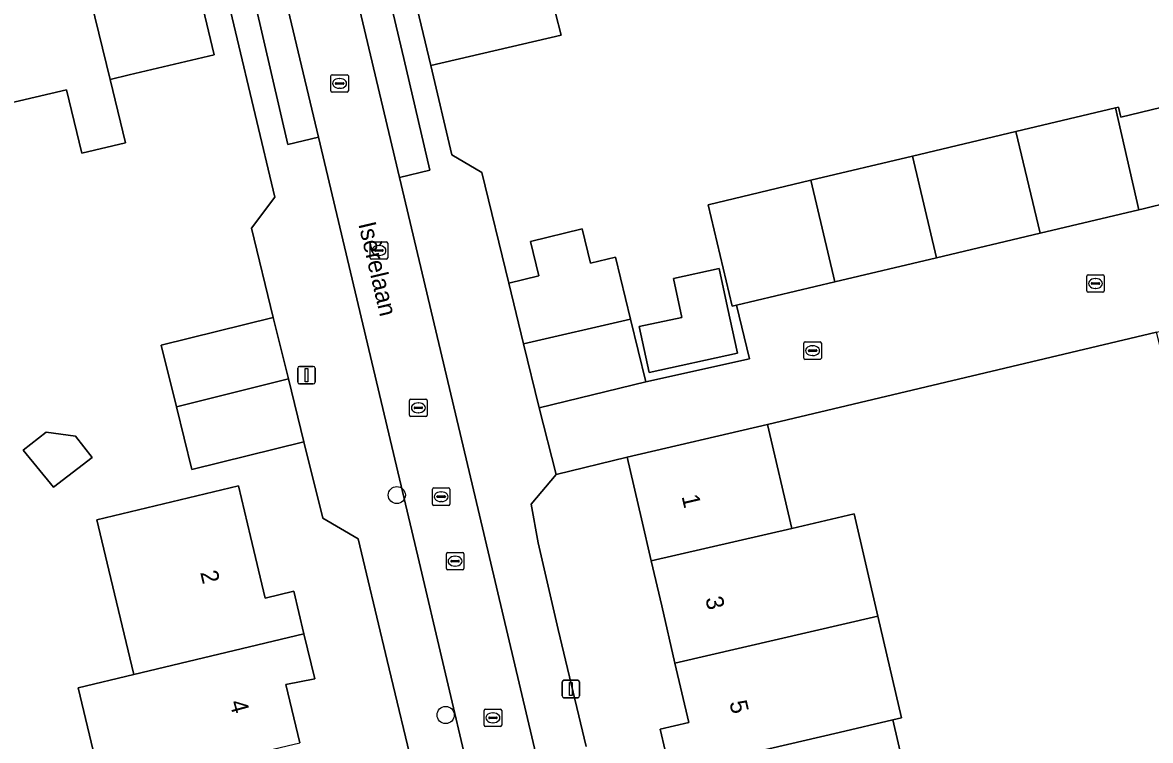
# Model space of a CAD drawing. Extents: x 158472 to 159562, y 388525 to 389606.
# Drawn here: x 159168.3 to 159232.9, y 388890.5 to 388931.6 of the extents above; entities that cross this region are included whole.
import ezdxf

# ---------------------------------------------------------------- set-up
doc = ezdxf.new("R2010")
doc.units = 0
for name, color, linetype in [('IMGEO_Boom', 7, 'Continuous'), ('IMGEO_Erf', 7, 'Continuous'), ('IMGEO_Kolk', 7, 'Continuous'), ('IMGEO_Lichtmast', 7, 'Continuous'), ('IMGEO_Muur', 7, 'Continuous'), ('IMGEO_Openbare_ruimte_label', 7, 'Continuous'), ('IMGEO_Pand', 7, 'Continuous'), ('IMGEO_Pand_nummerreeks', 7, 'Continuous'), ('IMGEO_Parkeervlak_open', 7, 'Continuous'), ('IMGEO_Rijbaan_lokaal_open', 7, 'Continuous'), ('IMGEO_Rioolput', 7, 'Continuous'), ('IMGEO_Voetpad_open', 7, 'Continuous')]:
    doc.layers.add(name, color=color, linetype=linetype)

msp = doc.modelspace()

# ---------------------------------------------------------------- linework, layer by layer
at = {"layer": 'IMGEO_Boom'}
for centre in [(159189.712, 388904.513), (159192.509, 388891.922)]:
    msp.add_circle(centre, 0.489, dxfattribs=at)
at = {"layer": 'IMGEO_Erf'}
for points in [[(159190.791, 388888.292), (159189.168, 388895.05), (159187.987, 388900.002), (159187.495, 388902.015), (159185.471, 388903.183), (159184.397, 388907.559), (159177.985, 388905.973), (159177.097, 388909.564), (159176.223, 388913.096), (159182.635, 388914.682), (159181.393, 388919.785), (159182.722, 388921.571), (159180.477, 388931.026), (159177.752, 388942.499), (159169.05, 388940.388)], [(159165.45, 388934.938), (159171.347, 388936.348), (159177.326, 388937.778), (159179.255, 388929.721), (159174.391, 388928.567), (159173.305, 388928.309), (159174.191, 388924.674), (159171.68, 388924.078), (159170.795, 388927.713), (159167.218, 388926.864)], [(159198.806, 388932.095), (159199.117, 388930.844), (159191.655, 388929.099), (159192.863, 388923.993), (159194.586, 388922.972), (159196.126, 388916.635), (159197.839, 388917.054), (159197.358, 388919.02), (159200.323, 388919.745), (159200.804, 388917.779), (159202.227, 388918.127), (159203.094, 388914.58), (159203.969, 388911.003), (159209.898, 388912.306), (159209.167, 388915.376), (159208.917, 388915.317), (159207.536, 388921.132), (159213.417, 388922.53), (159219.24, 388923.913), (159225.144, 388925.316), (159230.856, 388926.674), (159231.033, 388926.716), (159231.169, 388926.152), (159238.578, 388927.94)], [(159238.792, 388890.294), (159237.835, 388894.351), (159240.998, 388895.097), (159240.156, 388898.669), (159236.993, 388897.923), (159236.046, 388901.938), (159235.074, 388906.06), (159238.237, 388906.806), (159237.355, 388910.544), (159234.232, 388909.755), (159233.201, 388913.837), (159210.941, 388908.552), (159212.321, 388902.605), (159215.899, 388903.434), (159217.256, 388897.586), (159218.61, 388891.753), (159218.115, 388891.638), (159219.472, 388885.801)], [(159205.356, 388888.671), (159204.79, 388891.113), (159206.426, 388891.492), (159205.637, 388894.895), (159204.875, 388898.18), (159204.281, 388900.741), (159203.721, 388903.157), (159202.902, 388906.688), (159198.828, 388905.691), (159197.408, 388903.985), (159197.799, 388901.784), (159198.953, 388896.808), (159200.551, 388890.11)], [(159172.861, 388887.66), (159171.474, 388893.478), (159174.653, 388894.238), (159173.228, 388900.215), (159172.539, 388903.103), (159180.652, 388905.038), (159181.341, 388902.149), (159182.183, 388898.618), (159183.818, 388899.008), (159184.399, 388896.574), (159185.013, 388893.999), (159183.363, 388893.666), (159184.16, 388890.322)]]:
    msp.add_lwpolyline(points, dxfattribs=at)
for points in [[(159209.217, 388912.626), (159204.151, 388911.531), (159203.584, 388914.156), (159206.032, 388914.685), (159205.552, 388916.909), (159208.169, 388917.475), (159208.65, 388915.25)], [(159168.33, 388907.078), (159169.644, 388908.105), (159171.329, 388907.878), (159172.266, 388906.659), (159170.065, 388904.967)]]:
    msp.add_lwpolyline(points, close=True, dxfattribs=at)
at = {"layer": 'IMGEO_Kolk'}
for p, q in [((159185.937, 388927.65), (159185.937, 388928.502)), ((159186.012, 388928.576), (159186.864, 388928.576)), ((159186.938, 388928.502), (159186.938, 388927.65)), ((159186.196, 388928.07), (159186.196, 388928.082)), ((159186.634, 388928.033), (159186.236, 388928.033)), ((159186.239, 388928.119), (159186.637, 388928.119)), ((159186.448, 388927.796), (159186.423, 388927.796)), ((159186.425, 388928.356), (159186.45, 388928.356)), ((159186.68, 388928.082), (159186.68, 388928.07)), ((159186.864, 388927.576), (159186.012, 388927.576)), ((159188.19, 388918.084), (159188.19, 388918.936)), ((159188.265, 388919.01), (159189.117, 388919.01)), ((159188.678, 388918.79), (159188.703, 388918.79)), ((159189.191, 388918.936), (159189.191, 388918.084)), ((159188.449, 388918.504), (159188.449, 388918.516)), ((159188.887, 388918.467), (159188.489, 388918.467)), ((159188.492, 388918.553), (159188.89, 388918.553)), ((159188.701, 388918.23), (159188.676, 388918.23)), ((159188.933, 388918.516), (159188.933, 388918.504)), ((159189.117, 388918.01), (159188.265, 388918.01)), ((159229.209, 388916.196), (159229.209, 388917.048)), ((159229.284, 388917.122), (159230.136, 388917.122)), ((159229.697, 388916.902), (159229.722, 388916.902)), ((159230.21, 388917.048), (159230.21, 388916.196)), ((159230.136, 388916.122), (159229.284, 388916.122)), ((159229.468, 388916.616), (159229.468, 388916.628)), ((159229.906, 388916.579), (159229.508, 388916.579)), ((159229.511, 388916.665), (159229.909, 388916.665)), ((159229.72, 388916.342), (159229.695, 388916.342)), ((159229.952, 388916.628), (159229.952, 388916.616)), ((159213.015, 388912.355), (159213.015, 388913.207)), ((159213.09, 388913.281), (159213.942, 388913.281)), ((159213.503, 388913.061), (159213.528, 388913.061)), ((159214.016, 388913.207), (159214.016, 388912.355)), ((159213.942, 388912.281), (159213.09, 388912.281)), ((159213.274, 388912.775), (159213.274, 388912.787)), ((159213.712, 388912.738), (159213.314, 388912.738)), ((159213.317, 388912.824), (159213.715, 388912.824)), ((159213.526, 388912.501), (159213.501, 388912.501)), ((159213.758, 388912.787), (159213.758, 388912.775)), ((159190.445, 388909.08), (159190.445, 388909.932)), ((159190.52, 388910.006), (159191.372, 388910.006)), ((159190.933, 388909.786), (159190.958, 388909.786)), ((159191.446, 388909.932), (159191.446, 388909.08)), ((159191.372, 388909.006), (159190.52, 388909.006)), ((159190.704, 388909.5), (159190.704, 388909.512)), ((159191.142, 388909.463), (159190.744, 388909.463)), ((159190.747, 388909.549), (159191.145, 388909.549)), ((159190.956, 388909.226), (159190.931, 388909.226)), ((159191.188, 388909.512), (159191.188, 388909.5)), ((159192.549, 388900.302), (159192.549, 388901.154)), ((159192.624, 388901.228), (159193.476, 388901.228)), ((159192.808, 388900.722), (159192.808, 388900.734)), ((159193.246, 388900.685), (159192.848, 388900.685)), ((159192.851, 388900.771), (159193.249, 388900.771)), ((159193.037, 388901.008), (159193.062, 388901.008)), ((159193.292, 388900.734), (159193.292, 388900.722)), ((159193.55, 388901.154), (159193.55, 388900.302)), ((159193.476, 388900.228), (159192.624, 388900.228)), ((159193.06, 388900.448), (159193.035, 388900.448)), ((159194.791, 388892.262), (159195.643, 388892.262)), ((159194.716, 388891.336), (159194.716, 388892.188)), ((159194.975, 388891.756), (159194.975, 388891.768)), ((159195.413, 388891.719), (159195.015, 388891.719)), ((159195.018, 388891.805), (159195.416, 388891.805)), ((159195.204, 388892.042), (159195.229, 388892.042)), ((159195.459, 388891.768), (159195.459, 388891.756)), ((159195.717, 388892.188), (159195.717, 388891.336)), ((159195.643, 388891.262), (159194.791, 388891.262)), ((159195.227, 388891.482), (159195.202, 388891.482))]:
    msp.add_line(p, q, dxfattribs=at)
for points in [[(159185.937, 388927.65), (159185.937, 388928.502)], [(159186.012, 388928.576), (159186.864, 388928.576)], [(159186.938, 388928.502), (159186.938, 388927.65)], [(159186.864, 388927.576), (159186.012, 388927.576)], [(159188.19, 388918.084), (159188.19, 388918.936)], [(159188.265, 388919.01), (159189.117, 388919.01)], [(159189.191, 388918.936), (159189.191, 388918.084)], [(159189.117, 388918.01), (159188.265, 388918.01)], [(159229.209, 388916.196), (159229.209, 388917.048)], [(159229.284, 388917.122), (159230.136, 388917.122)], [(159230.21, 388917.048), (159230.21, 388916.196)], [(159230.136, 388916.122), (159229.284, 388916.122)], [(159213.015, 388912.355), (159213.015, 388913.207)], [(159213.09, 388913.281), (159213.942, 388913.281)], [(159214.016, 388913.207), (159214.016, 388912.355)], [(159213.942, 388912.281), (159213.09, 388912.281)], [(159190.445, 388909.08), (159190.445, 388909.932)], [(159190.52, 388910.006), (159191.372, 388910.006)], [(159191.446, 388909.932), (159191.446, 388909.08)], [(159191.372, 388909.006), (159190.52, 388909.006)], [(159192.549, 388900.302), (159192.549, 388901.154)], [(159192.624, 388901.228), (159193.476, 388901.228)], [(159193.55, 388901.154), (159193.55, 388900.302)], [(159193.476, 388900.228), (159192.624, 388900.228)], [(159194.791, 388892.262), (159195.643, 388892.262)], [(159194.716, 388891.336), (159194.716, 388892.188)], [(159195.717, 388892.188), (159195.717, 388891.336)], [(159195.643, 388891.262), (159194.791, 388891.262)]]:
    msp.add_lwpolyline(points, dxfattribs=at)
for centre, radius, start, end in [((159186.014, 388928.5), 0.0765, 91.55205, 178.44795), ((159186.014, 388928.5), 0.0765, 91.55205, 178.44795), ((159186.862, 388928.5), 0.0765, 1.55205, 88.44795), ((159186.862, 388928.5), 0.0765, 1.55205, 88.44795), ((159186.236, 388928.079), 0.0403, 85.87752, 175.75265), ((159186.233, 388928.069), 0.0366, 178.93798, 274.71019), ((159186.637, 388928.076), 0.043, 264.86636, 352.45326), ((159186.641, 388928.081), 0.0386, 1.73085, 96.63898), ((159186.014, 388927.652), 0.0765, 181.55205, 268.44795), ((159186.014, 388927.652), 0.0765, 181.55205, 268.44795), ((159186.862, 388927.652), 0.0765, 271.55205, 358.44795), ((159186.862, 388927.652), 0.0765, 271.55205, 358.44795), ((159188.267, 388918.934), 0.0765, 91.55205, 178.44795), ((159188.267, 388918.934), 0.0765, 91.55205, 178.44795), ((159189.115, 388918.934), 0.0765, 1.55205, 88.44795), ((159189.115, 388918.934), 0.0765, 1.55205, 88.44795), ((159188.267, 388918.086), 0.0765, 181.55205, 268.44795), ((159188.267, 388918.086), 0.0765, 181.55205, 268.44795), ((159188.489, 388918.513), 0.0403, 85.87752, 175.75265), ((159188.486, 388918.503), 0.0366, 178.93798, 274.71019), ((159188.89, 388918.51), 0.043, 264.86636, 352.45326), ((159188.894, 388918.515), 0.0386, 1.73085, 96.63898), ((159189.115, 388918.086), 0.0765, 271.55205, 358.44795), ((159189.115, 388918.086), 0.0765, 271.55205, 358.44795), ((159229.286, 388917.046), 0.0765, 91.55205, 178.44795), ((159229.286, 388917.046), 0.0765, 91.55205, 178.44795), ((159230.134, 388917.046), 0.0765, 1.55205, 88.44795), ((159230.134, 388917.046), 0.0765, 1.55205, 88.44795), ((159229.286, 388916.198), 0.0765, 181.55205, 268.44795), ((159229.286, 388916.198), 0.0765, 181.55205, 268.44795), ((159229.508, 388916.625), 0.0403, 85.87752, 175.75265), ((159229.505, 388916.615), 0.0366, 178.93798, 274.71019), ((159229.909, 388916.622), 0.043, 264.86636, 352.45326), ((159229.913, 388916.627), 0.0386, 1.73085, 96.63898), ((159230.134, 388916.198), 0.0765, 271.55205, 358.44795), ((159230.134, 388916.198), 0.0765, 271.55205, 358.44795), ((159213.092, 388913.205), 0.0765, 91.55205, 178.44795), ((159213.092, 388913.205), 0.0765, 91.55205, 178.44795), ((159213.94, 388913.205), 0.0765, 1.55205, 88.44795), ((159213.94, 388913.205), 0.0765, 1.55205, 88.44795), ((159213.092, 388912.357), 0.0765, 181.55205, 268.44795), ((159213.092, 388912.357), 0.0765, 181.55205, 268.44795), ((159213.314, 388912.784), 0.0403, 85.87752, 175.75265), ((159213.311, 388912.774), 0.0366, 178.93798, 274.71019), ((159213.715, 388912.781), 0.043, 264.86636, 352.45326), ((159213.719, 388912.786), 0.0386, 1.73085, 96.63898), ((159213.94, 388912.357), 0.0765, 271.55205, 358.44795), ((159213.94, 388912.357), 0.0765, 271.55205, 358.44795), ((159190.522, 388909.93), 0.0765, 91.55205, 178.44795), ((159190.522, 388909.93), 0.0765, 91.55205, 178.44795), ((159191.37, 388909.93), 0.0765, 1.55205, 88.44795), ((159191.37, 388909.93), 0.0765, 1.55205, 88.44795), ((159190.522, 388909.082), 0.0765, 181.55205, 268.44795), ((159190.522, 388909.082), 0.0765, 181.55205, 268.44795), ((159190.744, 388909.509), 0.0403, 85.87752, 175.75265), ((159190.741, 388909.499), 0.0366, 178.93798, 274.71019), ((159191.145, 388909.506), 0.043, 264.86636, 352.45326), ((159191.149, 388909.511), 0.0386, 1.73085, 96.63898), ((159191.37, 388909.082), 0.0765, 271.55205, 358.44795), ((159191.37, 388909.082), 0.0765, 271.55205, 358.44795), ((159192.626, 388901.152), 0.0765, 91.55205, 178.44795), ((159192.626, 388901.152), 0.0765, 91.55205, 178.44795), ((159192.848, 388900.731), 0.0403, 85.87752, 175.75265), ((159192.845, 388900.721), 0.0366, 178.93798, 274.71019), ((159193.249, 388900.728), 0.043, 264.86636, 352.45326), ((159193.253, 388900.733), 0.0386, 1.73085, 96.63898), ((159193.474, 388901.152), 0.0765, 1.55205, 88.44795), ((159193.474, 388901.152), 0.0765, 1.55205, 88.44795), ((159192.626, 388900.304), 0.0765, 181.55205, 268.44795), ((159192.626, 388900.304), 0.0765, 181.55205, 268.44795), ((159193.474, 388900.304), 0.0765, 271.55205, 358.44795), ((159193.474, 388900.304), 0.0765, 271.55205, 358.44795), ((159194.793, 388892.186), 0.0765, 91.55205, 178.44795), ((159194.793, 388892.186), 0.0765, 91.55205, 178.44795), ((159195.641, 388892.186), 0.0765, 1.55205, 88.44795), ((159195.641, 388892.186), 0.0765, 1.55205, 88.44795), ((159195.015, 388891.765), 0.0403, 85.87752, 175.75265), ((159195.012, 388891.755), 0.0366, 178.93798, 274.71019), ((159195.416, 388891.762), 0.043, 264.86636, 352.45326), ((159195.42, 388891.767), 0.0386, 1.73085, 96.63898), ((159194.793, 388891.338), 0.0765, 181.55205, 268.44795), ((159194.793, 388891.338), 0.0765, 181.55205, 268.44795), ((159195.641, 388891.338), 0.0765, 271.55205, 358.44795), ((159195.641, 388891.338), 0.0765, 271.55205, 358.44795)]:
    msp.add_arc(centre, radius, start, end, dxfattribs=at)
for centre, major_axis, ratio, start_param, end_param in [((159186.424, 388928.076), (-0.387, 0.002), 0.722429, 4.712389, 7.853982), ((159186.449, 388928.076), (-0.39, 0.002), 0.717154, 1.570796, 4.712389), ((159188.677, 388918.51), (-0.387, 0.002), 0.722429, 4.712389, 7.853982), ((159188.702, 388918.51), (-0.39, 0.002), 0.717154, 1.570796, 4.712389), ((159229.696, 388916.622), (-0.387, 0.002), 0.722429, 4.712389, 7.853982), ((159229.721, 388916.622), (-0.39, 0.002), 0.717154, 1.570796, 4.712389), ((159213.502, 388912.781), (-0.387, 0.002), 0.722429, 4.712389, 7.853982), ((159213.527, 388912.781), (-0.39, 0.002), 0.717154, 1.570796, 4.712389), ((159190.932, 388909.506), (-0.387, 0.002), 0.722429, 4.712389, 7.853982), ((159190.957, 388909.506), (-0.39, 0.002), 0.717154, 1.570796, 4.712389), ((159193.036, 388900.728), (-0.387, 0.002), 0.722429, 4.712389, 7.853982), ((159193.061, 388900.728), (-0.39, 0.002), 0.717154, 1.570796, 4.712389), ((159195.203, 388891.762), (-0.387, 0.002), 0.722429, 4.712389, 7.853982), ((159195.228, 388891.762), (-0.39, 0.002), 0.717154, 1.570796, 4.712389)]:
    msp.add_ellipse(centre, major_axis=major_axis, ratio=ratio, start_param=start_param, end_param=end_param, dxfattribs=at)
at = {"layer": 'IMGEO_Lichtmast'}
for p, q in [((159184.041, 388910.974), (159184.041, 388911.774)), ((159184.041, 388911.774), (159184.041, 388910.974)), ((159184.141, 388911.874), (159184.931, 388911.874)), ((159184.931, 388911.874), (159184.141, 388911.874)), ((159185.031, 388911.774), (159185.031, 388910.974)), ((159185.031, 388910.974), (159185.031, 388911.774)), ((159184.931, 388910.874), (159184.141, 388910.874)), ((159184.141, 388910.874), (159184.931, 388910.874)), ((159199.179, 388893.014), (159199.179, 388893.814)), ((159199.179, 388893.814), (159199.179, 388893.014)), ((159199.279, 388893.914), (159200.069, 388893.914)), ((159200.069, 388893.914), (159199.279, 388893.914)), ((159200.169, 388893.814), (159200.169, 388893.014)), ((159200.169, 388893.014), (159200.169, 388893.814)), ((159200.069, 388892.914), (159199.279, 388892.914)), ((159199.279, 388892.914), (159200.069, 388892.914))]:
    msp.add_line(p, q, dxfattribs=at)
for points in [[(159184.461, 388911.749), (159184.611, 388911.749), (159184.611, 388910.999), (159184.461, 388910.999), (159184.461, 388911.749)], [(159199.599, 388893.789), (159199.749, 388893.789), (159199.749, 388893.039), (159199.599, 388893.039), (159199.599, 388893.789)]]:
    msp.add_lwpolyline(points, dxfattribs=at)
for centre, start, end in [((159184.141, 388911.774), 90, 180), ((159184.141, 388911.774), 90, 180), ((159184.931, 388911.774), 0, 90), ((159184.931, 388911.774), 360, 90), ((159184.141, 388910.974), 180, 270), ((159184.141, 388910.974), 180, 270), ((159184.931, 388910.974), 270, 0), ((159184.931, 388910.974), 270, 0), ((159199.279, 388893.814), 90, 180), ((159199.279, 388893.814), 90, 180), ((159200.069, 388893.814), 0, 90), ((159200.069, 388893.814), 360, 90), ((159199.279, 388893.014), 180, 270), ((159199.279, 388893.014), 180, 270), ((159200.069, 388893.014), 270, 0), ((159200.069, 388893.014), 270, 0)]:
    msp.add_arc(centre, 0.1, start, end, dxfattribs=at)
at = {"layer": 'IMGEO_Muur'}
for points in [[(159180.477, 388931.026), (159182.722, 388921.571), (159181.393, 388919.785), (159182.635, 388914.682)], [(159191.655, 388929.099), (159192.863, 388923.993), (159194.586, 388922.972), (159196.126, 388916.635)]]:
    msp.add_lwpolyline(points, dxfattribs=at)
at = {"layer": 'IMGEO_Pand'}
for points in [[(159196.432, 388942.386), (159196.194, 388942.33), (159195.313, 388942.124), (159190.373, 388940.969), (159191.873, 388934.556), (159190.442, 388934.222), (159191.655, 388929.099), (159199.117, 388930.844), (159198.806, 388932.095)], [(159171.347, 388936.348), (159173.305, 388928.309), (159174.391, 388928.567), (159179.255, 388929.721), (159177.326, 388937.778)], [(159171.347, 388936.348), (159165.45, 388934.938), (159165.745, 388932.491), (159162.905, 388930.362), (159165.351, 388924.741), (159167.298, 388926.2), (159167.218, 388926.864), (159170.795, 388927.713), (159171.68, 388924.078), (159174.191, 388924.674), (159173.305, 388928.309)], [(159232.197, 388920.849), (159232.435, 388920.906), (159233.99, 388921.276), (159235.288, 388915.88), (159241.138, 388917.287), (159239.028, 388926.067), (159238.578, 388927.94), (159231.169, 388926.152), (159231.033, 388926.716), (159230.856, 388926.674)], [(159226.536, 388919.504), (159232.197, 388920.849), (159230.856, 388926.674), (159225.144, 388925.316)], [(159220.608, 388918.095), (159226.536, 388919.504), (159225.144, 388925.316), (159219.24, 388923.913)], [(159220.608, 388918.095), (159219.24, 388923.913), (159213.417, 388922.53), (159214.788, 388916.712)], [(159214.788, 388916.712), (159213.417, 388922.53), (159207.536, 388921.132), (159208.917, 388915.317), (159209.167, 388915.376)], [(159202.227, 388918.127), (159200.804, 388917.779), (159200.323, 388919.745), (159197.358, 388919.02), (159197.839, 388917.054), (159196.126, 388916.635), (159196.974, 388913.164), (159203.094, 388914.58)], [(159208.65, 388915.25), (159208.169, 388917.475), (159205.552, 388916.909), (159206.032, 388914.685), (159203.584, 388914.156), (159204.151, 388911.531), (159209.217, 388912.626)], [(159183.504, 388911.169), (159182.635, 388914.682), (159176.223, 388913.096), (159177.097, 388909.564)], [(159203.094, 388914.58), (159196.974, 388913.164), (159197.867, 388909.511), (159203.969, 388911.003)], [(159183.504, 388911.169), (159177.097, 388909.564), (159177.985, 388905.973), (159184.397, 388907.559)], [(159204.281, 388900.741), (159212.321, 388902.605), (159210.941, 388908.552), (159202.902, 388906.688), (159203.721, 388903.157)], [(159168.33, 388907.078), (159170.065, 388904.967), (159172.266, 388906.659), (159171.329, 388907.878), (159169.644, 388908.105)], [(159174.653, 388894.238), (159184.399, 388896.574), (159183.818, 388899.008), (159182.183, 388898.618), (159181.341, 388902.149), (159180.652, 388905.038), (159172.539, 388903.103), (159173.228, 388900.215)], [(159217.256, 388897.586), (159215.899, 388903.434), (159212.321, 388902.605), (159204.281, 388900.741), (159204.875, 388898.18), (159205.637, 388894.895)], [(159217.256, 388897.586), (159205.637, 388894.895), (159206.426, 388891.492), (159204.79, 388891.113), (159205.356, 388888.671), (159206.992, 388889.051), (159215.032, 388890.921), (159218.115, 388891.638), (159218.61, 388891.753)], [(159174.653, 388894.238), (159171.474, 388893.478), (159172.861, 388887.66), (159176.042, 388888.409), (159184.16, 388890.322), (159183.363, 388893.666), (159185.013, 388893.999), (159184.399, 388896.574)], [(159218.115, 388891.638), (159215.032, 388890.921), (159206.992, 388889.051), (159207.042, 388888.834), (159207.233, 388888.01), (159207.591, 388886.465), (159208.338, 388883.244), (159209.912, 388883.577), (159216.202, 388885.04), (159216.387, 388885.083), (159219.472, 388885.801)]]:
    msp.add_lwpolyline(points, close=True, dxfattribs=at)
at = {"layer": 'IMGEO_Parkeervlak_open'}
for points in [[(159180.886, 388943.275), (159179.229, 388942.896), (159183.477, 388924.574), (159185.223, 388924.993)], [(159186.841, 388943.396), (159185.054, 388942.996), (159189.862, 388922.698), (159191.609, 388923.107), (159190.118, 388929.496), (159189.852, 388930.622)]]:
    msp.add_lwpolyline(points, close=True, dxfattribs=at)
at = {"layer": 'IMGEO_Rijbaan_lokaal_open'}
for points in [[(159189.862, 388922.698), (159185.054, 388942.996), (159184.789, 388944.194), (159180.886, 388943.275), (159185.223, 388924.993), (159190.917, 388901.023), (159198.455, 388868.961), (159202.357, 388869.811), (159194.361, 388903.689)], [(159198.828, 388905.691), (159202.902, 388906.688), (159210.941, 388908.552), (159233.201, 388913.837), (159235.608, 388914.444), (159235.288, 388915.88), (159233.99, 388921.276), (159232.435, 388920.906), (159232.197, 388920.849), (159226.536, 388919.504), (159220.608, 388918.095), (159214.788, 388916.712), (159209.167, 388915.376), (159209.898, 388912.306), (159203.969, 388911.003), (159197.867, 388909.511)]]:
    msp.add_lwpolyline(points, close=True, dxfattribs=at)
at = {"layer": 'IMGEO_Rioolput'}
for p, q in [((159191.752, 388903.991), (159191.752, 388904.843)), ((159191.827, 388904.917), (159192.679, 388904.917)), ((159192.24, 388904.697), (159192.265, 388904.697)), ((159192.753, 388904.843), (159192.753, 388903.991)), ((159192.679, 388903.917), (159191.827, 388903.917)), ((159192.011, 388904.411), (159192.011, 388904.423)), ((159192.449, 388904.374), (159192.051, 388904.374)), ((159192.054, 388904.46), (159192.452, 388904.46)), ((159192.263, 388904.137), (159192.238, 388904.137)), ((159192.495, 388904.423), (159192.495, 388904.411))]:
    msp.add_line(p, q, dxfattribs=at)
for points in [[(159191.752, 388903.991), (159191.752, 388904.843)], [(159191.827, 388904.917), (159192.679, 388904.917)], [(159192.753, 388904.843), (159192.753, 388903.991)], [(159192.679, 388903.917), (159191.827, 388903.917)]]:
    msp.add_lwpolyline(points, dxfattribs=at)
for centre, radius, start, end in [((159191.829, 388904.841), 0.0765, 91.55205, 178.44795), ((159191.829, 388904.841), 0.0765, 91.55205, 178.44795), ((159192.677, 388904.841), 0.0765, 1.55205, 88.44795), ((159192.677, 388904.841), 0.0765, 1.55205, 88.44795), ((159191.829, 388903.993), 0.0765, 181.55205, 268.44795), ((159191.829, 388903.993), 0.0765, 181.55205, 268.44795), ((159192.051, 388904.42), 0.0403, 85.87752, 175.75265), ((159192.048, 388904.41), 0.0366, 178.93798, 274.71019), ((159192.452, 388904.417), 0.043, 264.86636, 352.45326), ((159192.456, 388904.422), 0.0386, 1.73085, 96.63898), ((159192.677, 388903.993), 0.0765, 271.55205, 358.44795), ((159192.677, 388903.993), 0.0765, 271.55205, 358.44795)]:
    msp.add_arc(centre, radius, start, end, dxfattribs=at)
for centre, major_axis, ratio, start_param, end_param in [((159192.239, 388904.417), (-0.387, 0.002), 0.722429, 4.712389, 7.853982), ((159192.264, 388904.417), (-0.39, 0.002), 0.717154, 1.570796, 4.712389)]:
    msp.add_ellipse(centre, major_axis=major_axis, ratio=ratio, start_param=start_param, end_param=end_param, dxfattribs=at)
at = {"layer": 'IMGEO_Voetpad_open'}
msp.add_lwpolyline([(159200.551, 388890.11), (159198.953, 388896.808), (159197.799, 388901.784), (159197.408, 388903.985), (159198.828, 388905.691), (159197.867, 388909.511), (159196.974, 388913.164), (159196.126, 388916.635), (159194.586, 388922.972), (159192.863, 388923.993), (159191.655, 388929.099), (159190.442, 388934.222), (159187.913, 388944.91), (159184.789, 388944.194), (159185.054, 388942.996), (159186.841, 388943.396), (159189.852, 388930.622), (159190.118, 388929.496), (159191.609, 388923.107), (159189.862, 388922.698), (159194.361, 388903.689), (159202.357, 388869.811)], dxfattribs=at)
msp.add_lwpolyline([(159185.223, 388924.993), (159183.477, 388924.574), (159179.229, 388942.896), (159177.752, 388942.499), (159180.477, 388931.026), (159182.722, 388921.571), (159181.393, 388919.785), (159182.635, 388914.682), (159183.504, 388911.169), (159184.397, 388907.559), (159185.471, 388903.183), (159187.495, 388902.015), (159187.987, 388900.002), (159189.168, 388895.05), (159190.791, 388888.292), (159191.978, 388883.315), (159193.549, 388876.724), (159194.746, 388871.703), (159195.576, 388868.155), (159195.891, 388866.806), (159195.958, 388866.52), (159198.873, 388867.224), (159198.455, 388868.961), (159190.917, 388901.023)], close=True, dxfattribs=at)

# ---------------------------------------------------------------- texts
at = {"layer": 'IMGEO_Openbare_ruimte_label'}
msp.add_text('Isèrelaan', height=1, rotation=283.2438, dxfattribs=at).set_placement((159187.506, 388920.031))
at = {"layer": 'IMGEO_Pand_nummerreeks'}
for s, rotation, p in [('1', 283.05507, (159206.01, 388904.438)), ('2', 283.41301, (159178.453, 388900.087)), ('3', 283.05507, (159207.365, 388898.598)), ('4', 285.23133, (159180.127, 388892.649)), ('5', 283.0575, (159208.745, 388892.647))]:
    msp.add_text(s, height=1, rotation=rotation, dxfattribs=at).set_placement(p)

doc.saveas('drawing.dxf')
